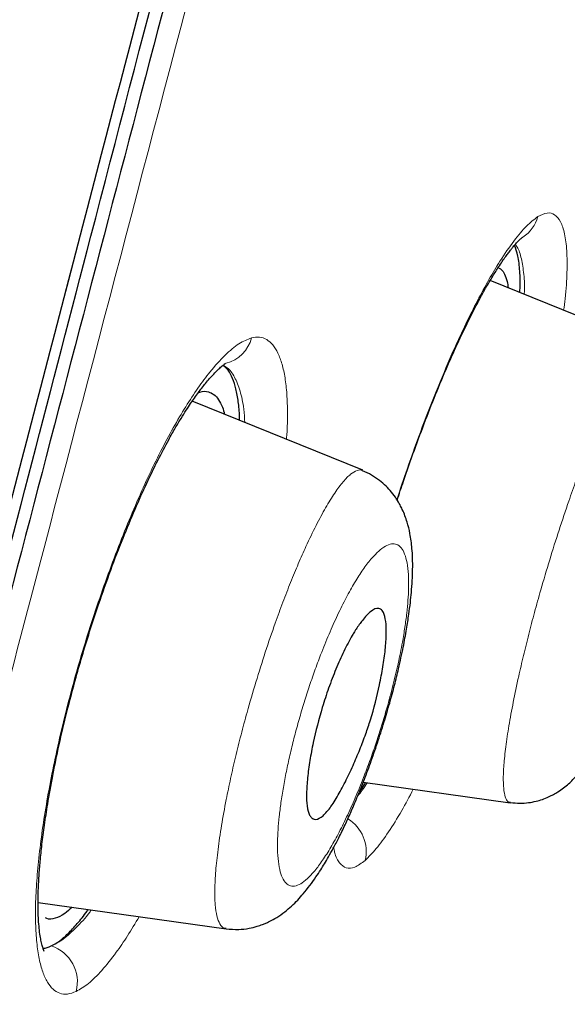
# Model space of a CAD drawing. Header units: millimetres. Extents: x 8 to 830, y 12 to 2106.
# Tile 598 of 624: x 794.85 to 799.32, y 1789.09 to 1797.13. Entities that reach past the tile are written whole.
import ezdxf

# ---------------------------------------------------------------- set-up
doc = ezdxf.new("R2010")
doc.units = ezdxf.units.MM

msp = doc.modelspace()

# ---------------------------------------------------------------- linework, layer by layer
at = {"color": 7, "linetype": 'Continuous', "lineweight": 30}
for p, q in [((798.7621, 1795.1075), (798.7618, 1795.1076)), ((798.7621, 1795.1075), (798.7618, 1795.1076)), ((799.9892, 1794.4779), (798.6941, 1795.0011)), ((797.6532, 1793.4517), (796.2592, 1794.0149)), ((796.4117, 1794.0851), (796.4114, 1794.0853)), ((796.4117, 1794.0851), (796.4114, 1794.0853)), ((797.6572, 1790.9035), (798.8579, 1790.7347)), ((795.0002, 1789.92), (796.5364, 1789.7041)), ((795.0868, 1789.7869), (795.0874, 1789.7869)), ((795.0868, 1789.7869), (795.0874, 1789.7869))]:
    msp.add_line(p, q, dxfattribs=at)
at = {"color": 8, "linetype": 'Continuous', "lineweight": 0}
for centre, radius, start, end in [((798.8097, 1795.5959), 0.2829, 302.51392, 345.25465), ((796.4661, 1794.6048), 0.2872, 284.15743, 345.56936), ((797.3724, 1790.339), 0.3086, 346.01739, 58.99981), ((795.0124, 1789.2722), 0.3088, 345.21713, 71.99071)]:
    msp.add_arc(centre, radius, start, end, dxfattribs=at)
at = {"color": 7, "linetype": 'Continuous', "lineweight": 30}
for points, knots in [([(815.2417, 1879.5397), (815.2409, 1879.5373), (815.2387, 1879.5308), (815.2013, 1879.4128), (815.1085, 1879.0931), (814.9525, 1878.525), (814.7273, 1877.6975), (814.4294, 1876.6159), (814.0555, 1875.2452), (813.6418, 1873.7246), (813.2077, 1872.1222), (812.7774, 1870.5248), (812.2816, 1868.6694), (811.7162, 1866.5249), (811.0923, 1864.109), (810.3848, 1861.3452), (809.6032, 1858.2686), (808.758, 1854.9241), (807.9052, 1851.5401), (807.0493, 1848.1425), (805.9117, 1843.6193), (804.4836, 1837.9633), (802.7686, 1831.1854), (801.0519, 1824.4365), (799.3364, 1817.7065), (797.6446, 1811.1258), (795.9816, 1804.6729), (794.3485, 1798.3482), (792.9402, 1792.8889), (791.7576, 1788.3045), (790.8009, 1784.5914), (789.8488, 1780.8899), (789.2341, 1778.4891), (788.9253, 1777.283)], [0, 0, 0, 0, 0.01834, 0.049646, 0.081159, 0.112776, 0.144427, 0.176122, 0.207963, 0.24004, 0.261619, 0.283406, 0.305452, 0.327787, 0.350088, 0.372164, 0.398331, 0.424187, 0.449771, 0.475138, 0.500324, 0.550384, 0.600197, 0.649769, 0.69912, 0.748534, 0.794887, 0.841452, 0.888204, 0.915872, 0.943695, 0.971714, 1, 1, 1, 1]), ([(815.2417, 1879.5397), (815.2409, 1879.5373), (815.2387, 1879.5308), (815.2013, 1879.4128), (815.1085, 1879.0931), (814.9525, 1878.525), (814.7273, 1877.6975), (814.4294, 1876.6159), (814.0555, 1875.2452), (813.6418, 1873.7246), (813.2077, 1872.1222), (812.7774, 1870.5248), (812.2816, 1868.6694), (811.7162, 1866.5249), (811.0923, 1864.109), (810.3848, 1861.3452), (809.6032, 1858.2686), (808.758, 1854.9241), (807.9052, 1851.5401), (807.0493, 1848.1425), (805.9117, 1843.6193), (804.4836, 1837.9633), (802.7686, 1831.1854), (801.0519, 1824.4365), (799.3364, 1817.7065), (797.6446, 1811.1258), (795.9816, 1804.6729), (794.3485, 1798.3482), (792.9402, 1792.8889), (791.7576, 1788.3045), (790.8009, 1784.5914), (789.8488, 1780.8899), (789.2341, 1778.4891), (788.9253, 1777.283)], [0, 0, 0, 0, 0.01834, 0.049646, 0.081159, 0.112776, 0.144427, 0.176122, 0.207963, 0.24004, 0.261619, 0.283406, 0.305452, 0.327787, 0.350088, 0.372164, 0.398331, 0.424187, 0.449771, 0.475138, 0.500324, 0.550384, 0.600197, 0.649769, 0.69912, 0.748534, 0.794887, 0.841452, 0.888204, 0.915872, 0.943695, 0.971714, 1, 1, 1, 1]), ([(799.2294, 1879.026), (798.8233, 1878.2354), (797.9164, 1876.4697), (796.5329, 1873.7157), (795.0762, 1870.7693), (793.6403, 1867.81), (792.2357, 1864.8604), (790.8591, 1861.9136), (789.5138, 1858.9771), (788.1899, 1856.0284), (786.9357, 1853.1766), (785.7482, 1850.4211), (784.625, 1847.7633), (783.5224, 1845.101), (782.4384, 1842.4286), (781.3744, 1839.7493), (780.3303, 1837.0608), (779.3061, 1834.363), (778.4376, 1832.0209), (777.7169, 1830.039), (777.1364, 1828.419), (776.6641, 1827.0806), (776.2976, 1826.0302), (776.0385, 1825.2826), (775.7872, 1824.5517), (775.5407, 1823.8297), (775.1336, 1822.6293), (774.5711, 1820.9462), (773.8628, 1818.7792), (773.0915, 1816.3645), (772.2632, 1813.6988), (771.3854, 1810.7787), (770.5347, 1807.8489), (769.7071, 1804.8922), (768.9026, 1801.9073), (768.1258, 1798.8939), (767.555, 1796.6108), (767.254, 1795.3306), (767.1906, 1795.0606)], [0, 0, 0, 0, 0.029596, 0.066105, 0.10263, 0.139051, 0.175642, 0.211424, 0.247363, 0.283204, 0.31906, 0.35111, 0.383125, 0.415145, 0.447071, 0.479161, 0.511145, 0.543118, 0.575255, 0.594329, 0.613348, 0.632561, 0.641594, 0.650396, 0.658909, 0.667333, 0.675801, 0.701122, 0.72643, 0.751719, 0.785537, 0.819387, 0.853262, 0.88713, 0.921634, 0.956205, 0.990763, 1, 1, 1, 1]), ([(816.606, 1877.6246), (816.6053, 1877.6216), (816.6037, 1877.6153), (816.5654, 1877.4833), (816.476, 1877.1593), (816.3364, 1876.6304), (816.1546, 1875.9404), (815.9425, 1875.1439), (815.6847, 1874.1765), (815.3781, 1873.02), (815.0342, 1871.7254), (814.6569, 1870.3025), (814.2523, 1868.7707), (813.8291, 1867.1614), (813.4009, 1865.5147), (812.9834, 1863.8877), (812.5382, 1862.1413), (812.0186, 1860.0972), (811.4221, 1857.7456), (810.75, 1855.0942), (810.0636, 1852.3857), (809.3673, 1849.6416), (808.6639, 1846.8752), (807.7212, 1843.1697), (806.5319, 1838.5173), (805.0971, 1832.9208), (803.6566, 1827.3237), (802.2119, 1821.7314), (800.7649, 1816.1424), (799.3873, 1810.8518), (798.0849, 1805.8564), (796.8575, 1801.1587), (795.6305, 1796.4662), (794.5587, 1792.367), (793.642, 1788.8629), (792.8804, 1785.9489), (792.1257, 1783.0587), (791.3799, 1780.1956), (790.8985, 1778.3357), (790.6576, 1777.4049)], [0, 0, 0, 0, 0.028654, 0.059928, 0.09124, 0.122572, 0.14765, 0.172731, 0.197817, 0.222921, 0.248052, 0.269017, 0.290007, 0.311024, 0.326805, 0.342591, 0.358372, 0.374141, 0.395139, 0.416112, 0.437059, 0.457984, 0.478883, 0.499762, 0.54148, 0.583159, 0.624801, 0.666394, 0.707958, 0.749542, 0.784512, 0.819509, 0.85453, 0.889572, 0.911612, 0.933672, 0.955754, 0.977859, 1, 1, 1, 1]), ([(816.6058, 1877.6236), (816.605, 1877.6206), (816.6034, 1877.6142), (816.5653, 1877.4832), (816.476, 1877.1593), (816.3364, 1876.6304), (816.1546, 1875.9404), (815.9425, 1875.1439), (815.6847, 1874.1765), (815.3781, 1873.02), (815.0342, 1871.7254), (814.6569, 1870.3025), (814.2523, 1868.7707), (813.8291, 1867.1614), (813.4009, 1865.5147), (812.9834, 1863.8877), (812.5382, 1862.1413), (812.0186, 1860.0972), (811.4221, 1857.7456), (810.75, 1855.0942), (810.0636, 1852.3857), (809.3673, 1849.6416), (808.6639, 1846.8752), (807.7212, 1843.1697), (806.5319, 1838.5173), (805.0971, 1832.9208), (803.6566, 1827.3237), (802.2119, 1821.7314), (800.7649, 1816.1424), (799.3873, 1810.8518), (798.0849, 1805.8564), (796.8575, 1801.1587), (795.6305, 1796.4662), (794.5587, 1792.367), (793.642, 1788.8629), (792.8804, 1785.9489), (792.1257, 1783.0587), (791.3799, 1780.1956), (790.8985, 1778.3357), (790.6576, 1777.4049)], [0, 0, 0, 0, 0.027628, 0.058936, 0.090281, 0.121646, 0.14675, 0.171858, 0.19697, 0.2221, 0.247258, 0.268245, 0.289258, 0.310297, 0.326094, 0.341896, 0.357694, 0.37348, 0.3945, 0.415495, 0.436465, 0.457411, 0.478333, 0.499234, 0.540995, 0.582719, 0.624404, 0.666041, 0.70765, 0.749277, 0.784284, 0.819319, 0.854376, 0.889455, 0.911519, 0.933602, 0.955707, 0.977835, 1, 1, 1, 1]), ([(790.8326, 1777.52), (791.1125, 1778.6273), (791.6831, 1780.8847), (792.5905, 1784.4145), (793.5243, 1788.0286), (794.4734, 1791.6827), (795.532, 1795.7489), (796.7013, 1800.2336), (797.9791, 1805.1329), (799.4152, 1810.6497), (801.0061, 1816.7719), (802.7371, 1823.4942), (804.4612, 1830.2154), (806.1796, 1836.934), (807.6041, 1842.5243), (808.7382, 1846.9804), (809.5859, 1850.3067), (810.4225, 1853.5854), (811.2413, 1856.7875), (811.9877, 1859.6971), (812.6526, 1862.2782), (813.2329, 1864.5158), (813.7599, 1866.524), (814.2266, 1868.2807), (814.6364, 1869.8152), (815.0539, 1871.3724), (815.4541, 1872.8663), (815.8152, 1874.2092), (816.1013, 1875.2723), (816.3401, 1876.1676), (816.5092, 1876.8028), (816.5923, 1877.0832), (816.596, 1877.0962), (816.5979, 1877.1025)], [0, 0, 0, 0, 0.026664, 0.054357, 0.082001, 0.109685, 0.137453, 0.17399, 0.210713, 0.24757, 0.297859, 0.348126, 0.398373, 0.448601, 0.498899, 0.524186, 0.549552, 0.574879, 0.600129, 0.625492, 0.64667, 0.667756, 0.688924, 0.710123, 0.731243, 0.752352, 0.784057, 0.815599, 0.846785, 0.877833, 0.919215, 0.960784, 1, 1, 1, 1]), ([(816.5918, 1876.7213), (816.5898, 1876.7152), (816.5857, 1876.7027), (816.4996, 1876.4204), (816.3251, 1875.774), (816.0773, 1874.8559), (815.7819, 1873.7708), (815.4122, 1872.4103), (815.0038, 1870.9003), (814.5782, 1869.3248), (814.161, 1867.7711), (813.6872, 1865.9928), (813.154, 1863.9605), (812.5688, 1861.6934), (811.9006, 1859.0858), (811.1555, 1856.1624), (810.3435, 1852.9648), (809.522, 1849.7227), (808.6968, 1846.4605), (807.5916, 1842.0893), (806.1975, 1836.5887), (804.5093, 1829.9591), (802.8091, 1823.3125), (801.0975, 1816.6609), (799.5838, 1810.8439), (798.2836, 1805.8613), (797.1983, 1801.7126), (796.1133, 1797.5672), (795.0315, 1793.4304), (793.9568, 1789.3134), (792.8993, 1785.2412), (791.8597, 1781.214), (791.2066, 1778.6308), (790.8792, 1777.336)], [0, 0, 0, 0, 0.039392, 0.081265, 0.123167, 0.154792, 0.186451, 0.217971, 0.249506, 0.270698, 0.291841, 0.312877, 0.334073, 0.355258, 0.376322, 0.401743, 0.427011, 0.451975, 0.476801, 0.50158, 0.551155, 0.600863, 0.650713, 0.700608, 0.750487, 0.781648, 0.812807, 0.843984, 0.875217, 0.906469, 0.937628, 0.968734, 1, 1, 1, 1]), ([(797.9339, 1793.2064), (797.9511, 1793.2589), (797.9965, 1793.3977), (798.0744, 1793.618), (798.1662, 1793.865), (798.2601, 1794.1025), (798.355, 1794.3279), (798.4437, 1794.5241), (798.525, 1794.6919), (798.5971, 1794.8311), (798.6628, 1794.9497), (798.7196, 1795.0451), (798.7647, 1795.1161), (798.7998, 1795.1681), (798.8259, 1795.2049), (798.8465, 1795.2326), (798.8628, 1795.2536), (798.8795, 1795.2744), (798.8995, 1795.2982), (798.9214, 1795.3223), (798.9436, 1795.3443), (798.9552, 1795.3527), (798.9614, 1795.3571)], [0, 0, 0, 0, 0.0470509, 0.1244097, 0.2021534, 0.2802076, 0.3585151, 0.4370806, 0.5002222, 0.56357, 0.622451, 0.6741981, 0.718786, 0.7504655, 0.7771643, 0.799059, 0.814158, 0.8367374, 0.8667262, 0.9040191, 0.9484882, 1, 1, 1, 1]), ([(797.9339, 1793.2064), (797.9511, 1793.2589), (797.9965, 1793.3977), (798.0744, 1793.618), (798.1662, 1793.865), (798.2601, 1794.1025), (798.355, 1794.3279), (798.4437, 1794.5241), (798.525, 1794.6919), (798.5971, 1794.8311), (798.6628, 1794.9497), (798.7196, 1795.0451), (798.7647, 1795.1161), (798.7998, 1795.1681), (798.8259, 1795.2049), (798.8465, 1795.2326), (798.8628, 1795.2536), (798.8795, 1795.2744), (798.8995, 1795.2982), (798.9214, 1795.3223), (798.9436, 1795.3443), (798.9552, 1795.3527), (798.9614, 1795.3571)], [0, 0, 0, 0, 0.0470509, 0.1244097, 0.2021534, 0.2802076, 0.3585151, 0.4370806, 0.5002222, 0.56357, 0.622451, 0.6741981, 0.718786, 0.7504655, 0.7771643, 0.799059, 0.814158, 0.8367374, 0.8667262, 0.9040191, 0.9484882, 1, 1, 1, 1]), ([(798.9362, 1794.9033), (798.9366, 1794.9086), (798.9415, 1794.9779), (798.9373, 1795.081), (798.9239, 1795.2099), (798.9025, 1795.2626), (798.8918, 1795.2888)], [0, 0, 0, 0, 0.026873, 0.35407, 0.678797, 1, 1, 1, 1]), ([(798.9362, 1794.9033), (798.9366, 1794.9086), (798.9415, 1794.9779), (798.9373, 1795.081), (798.9239, 1795.2099), (798.9025, 1795.2626), (798.8918, 1795.2888)], [0, 0, 0, 0, 0.026873, 0.35407, 0.678797, 1, 1, 1, 1]), ([(798.761, 1795.105), (798.769, 1795.1016), (798.7889, 1795.093), (798.8128, 1795.0552), (798.8319, 1795.0048), (798.8386, 1794.9595), (798.8412, 1794.9417)], [0, 0, 0, 0, 0.2012046, 0.5014423, 0.8035207, 1, 1, 1, 1]), ([(798.761, 1795.105), (798.769, 1795.1016), (798.7889, 1795.093), (798.8128, 1795.0552), (798.8319, 1795.0048), (798.8386, 1794.9595), (798.8412, 1794.9417)], [0, 0, 0, 0, 0.2012046, 0.5014423, 0.8035207, 1, 1, 1, 1]), ([(798.8585, 1790.7374), (798.8843, 1790.7348), (798.9336, 1790.7299), (799.0047, 1790.735), (799.0665, 1790.7465), (799.1219, 1790.763), (799.1699, 1790.7823), (799.2116, 1790.8033), (799.2694, 1790.8376), (799.3343, 1790.8876), (799.3982, 1790.9517), (799.4474, 1791.0101), (799.4868, 1791.0625), (799.5278, 1791.1222), (799.5741, 1791.196), (799.6192, 1791.2749), (799.6622, 1791.3556), (799.701, 1791.4326), (799.7409, 1791.5163), (799.7823, 1791.6076), (799.8207, 1791.6966), (799.8533, 1791.7758), (799.8781, 1791.838), (799.9013, 1791.8972), (799.9289, 1791.9698), (799.9642, 1792.0656), (800.0053, 1792.1822), (800.0485, 1792.3105), (800.0964, 1792.4603), (800.145, 1792.6225), (800.1917, 1792.7913), (800.2289, 1792.9379), (800.257, 1793.0582), (800.279, 1793.1598), (800.2986, 1793.2578), (800.3178, 1793.3646), (800.3329, 1793.4621), (800.3442, 1793.5495), (800.3523, 1793.6264), (800.3583, 1793.7071), (800.3612, 1793.7905), (800.3599, 1793.8722), (800.354, 1793.9456), (800.3431, 1794.0168), (800.327, 1794.0835), (800.3084, 1794.1383), (800.2901, 1794.1812), (800.2685, 1794.2237), (800.2416, 1794.2678), (800.206, 1794.3152), (800.1625, 1794.3616), (800.1129, 1794.404), (800.054, 1794.4438), (800.0099, 1794.4637), (799.9871, 1794.474)], [0, 0, 0, 0, 0.016712, 0.031831, 0.045156, 0.056555, 0.068661, 0.078743, 0.089082, 0.1171, 0.142869, 0.161312, 0.17935, 0.199512, 0.223447, 0.252036, 0.270833, 0.291165, 0.312965, 0.333352, 0.355775, 0.372855, 0.384652, 0.395267, 0.410228, 0.429571, 0.453304, 0.479319, 0.504243, 0.539504, 0.57227, 0.602027, 0.626533, 0.645862, 0.665991, 0.689468, 0.716374, 0.733548, 0.752331, 0.772789, 0.794989, 0.819, 0.842758, 0.862546, 0.881303, 0.896525, 0.908436, 0.916329, 0.927287, 0.941303, 0.953764, 0.967799, 0.98327, 1, 1, 1, 1]), ([(795.0503, 1789.521), (795.0485, 1789.5251), (795.0449, 1789.5335), (795.0358, 1789.5605), (795.0261, 1789.5986), (795.0168, 1789.649), (795.0091, 1789.7084), (795.0037, 1789.7755), (795.0008, 1789.8417), (794.9999, 1789.9), (795.0003, 1789.9501), (795.0013, 1789.9973), (795.0035, 1790.0586), (795.0082, 1790.1442), (795.0175, 1790.2604), (795.0319, 1790.3979), (795.0522, 1790.554), (795.0807, 1790.7401), (795.1197, 1790.9579), (795.1718, 1791.2097), (795.2351, 1791.4794), (795.3014, 1791.7314), (795.3674, 1791.9595), (795.4289, 1792.1583), (795.5041, 1792.3862), (795.5923, 1792.6348), (795.6925, 1792.8951), (795.7912, 1793.1327), (795.8872, 1793.3463), (795.9791, 1793.5357), (796.0567, 1793.6828), (796.1194, 1793.7936), (796.1672, 1793.8736), (796.2092, 1793.9403), (796.2453, 1793.9951), (796.2788, 1794.0437), (796.3091, 1794.0856), (796.3394, 1794.1256), (796.3699, 1794.164), (796.4039, 1794.2041), (796.4382, 1794.2414), (796.4714, 1794.2746), (796.5009, 1794.3012), (796.5243, 1794.3201), (796.5317, 1794.3241), (796.5356, 1794.3262)], [0, 0, 0, 0, 0.016005, 0.032584, 0.053075, 0.071252, 0.091866, 0.112688, 0.130231, 0.144404, 0.155176, 0.164197, 0.174303, 0.192835, 0.214279, 0.238637, 0.264814, 0.291953, 0.327209, 0.363934, 0.402124, 0.44179, 0.469045, 0.496965, 0.524785, 0.565168, 0.603917, 0.640985, 0.676337, 0.709957, 0.741886, 0.761814, 0.779795, 0.795814, 0.809864, 0.822011, 0.835478, 0.847604, 0.861452, 0.877047, 0.895419, 0.916987, 0.941669, 0.969371, 1, 1, 1, 1]), ([(795.0503, 1789.521), (795.0485, 1789.5251), (795.0449, 1789.5335), (795.0358, 1789.5605), (795.0261, 1789.5986), (795.0168, 1789.649), (795.0091, 1789.7084), (795.0037, 1789.7755), (795.0008, 1789.8417), (794.9999, 1789.9), (795.0003, 1789.9501), (795.0013, 1789.9973), (795.0035, 1790.0586), (795.0082, 1790.1442), (795.0175, 1790.2604), (795.0319, 1790.3979), (795.0522, 1790.554), (795.0807, 1790.7401), (795.1197, 1790.9579), (795.1718, 1791.2097), (795.2351, 1791.4794), (795.3014, 1791.7314), (795.3674, 1791.9595), (795.4289, 1792.1583), (795.5041, 1792.3862), (795.5923, 1792.6348), (795.6925, 1792.8951), (795.7912, 1793.1327), (795.8872, 1793.3463), (795.9791, 1793.5357), (796.0567, 1793.6828), (796.1194, 1793.7936), (796.1672, 1793.8736), (796.2092, 1793.9403), (796.2453, 1793.9951), (796.2788, 1794.0437), (796.3091, 1794.0856), (796.3394, 1794.1256), (796.3699, 1794.164), (796.4039, 1794.2041), (796.4382, 1794.2414), (796.4714, 1794.2746), (796.5009, 1794.3012), (796.5243, 1794.3201), (796.5317, 1794.3241), (796.5356, 1794.3262)], [0, 0, 0, 0, 0.016005, 0.032584, 0.053075, 0.071252, 0.091866, 0.112688, 0.130231, 0.144404, 0.155176, 0.164197, 0.174303, 0.192835, 0.214279, 0.238637, 0.264814, 0.291953, 0.327209, 0.363934, 0.402124, 0.44179, 0.469045, 0.496965, 0.524785, 0.565168, 0.603917, 0.640985, 0.676337, 0.709957, 0.741886, 0.761814, 0.779795, 0.795814, 0.809864, 0.822011, 0.835478, 0.847604, 0.861452, 0.877047, 0.895419, 0.916987, 0.941669, 0.969371, 1, 1, 1, 1]), ([(796.6468, 1793.8584), (796.6463, 1793.8791), (796.6448, 1793.9466), (796.6331, 1794.0415), (796.6121, 1794.143), (796.5819, 1794.223), (796.5485, 1794.2803), (796.5218, 1794.3003), (796.5107, 1794.3087)], [0, 0, 0, 0, 0.0854211, 0.2771377, 0.4699546, 0.6656138, 0.8608822, 1, 1, 1, 1]), ([(796.6468, 1793.8584), (796.6463, 1793.8791), (796.6448, 1793.9466), (796.6331, 1794.0415), (796.6121, 1794.143), (796.5819, 1794.223), (796.5485, 1794.2803), (796.5218, 1794.3003), (796.5107, 1794.3087)], [0, 0, 0, 0, 0.0854211, 0.2771377, 0.4699546, 0.6656138, 0.8608822, 1, 1, 1, 1]), ([(796.3075, 1794.0831), (796.312, 1794.0854), (796.3436, 1794.1011), (796.3869, 1794.0959), (796.4381, 1794.0739), (796.4764, 1794.0309), (796.5055, 1793.9765), (796.5185, 1793.9281), (796.5239, 1793.908)], [0, 0, 0, 0, 0.041907, 0.295417, 0.485067, 0.674021, 0.864045, 1, 1, 1, 1]), ([(796.3075, 1794.0831), (796.312, 1794.0854), (796.3436, 1794.1011), (796.3869, 1794.0959), (796.4381, 1794.0739), (796.4764, 1794.0309), (796.5055, 1793.9765), (796.5185, 1793.9281), (796.5239, 1793.908)], [0, 0, 0, 0, 0.041907, 0.295417, 0.485067, 0.674021, 0.864045, 1, 1, 1, 1]), ([(796.5369, 1789.7063), (796.5709, 1789.7032), (796.6329, 1789.6975), (796.7192, 1789.7077), (796.7844, 1789.7233), (796.8303, 1789.739), (796.8623, 1789.7521), (796.902, 1789.7705), (796.9544, 1789.7999), (797.015, 1789.8424), (797.0724, 1789.8914), (797.1229, 1789.9416), (797.1711, 1789.9959), (797.2201, 1790.0576), (797.2673, 1790.1236), (797.3073, 1790.1844), (797.3412, 1790.239), (797.375, 1790.2964), (797.414, 1790.3665), (797.4592, 1790.4528), (797.507, 1790.5506), (797.5567, 1790.6592), (797.6073, 1790.7775), (797.6611, 1790.9116), (797.7172, 1791.0617), (797.7733, 1791.2235), (797.826, 1791.3881), (797.8726, 1791.5463), (797.9122, 1791.6931), (797.9499, 1791.8468), (797.9832, 1792.0007), (798.0105, 1792.1485), (798.0292, 1792.269), (798.0418, 1792.3676), (798.0513, 1792.4598), (798.0579, 1792.5504), (798.0613, 1792.6446), (798.0607, 1792.7311), (798.0563, 1792.8076), (798.0493, 1792.8731), (798.0374, 1792.9462), (798.0168, 1793.0312), (797.9873, 1793.1102), (797.9566, 1793.1715), (797.9276, 1793.2206), (797.8895, 1793.2726), (797.8426, 1793.3239), (797.7888, 1793.3708), (797.7246, 1793.4149), (797.6763, 1793.4368), (797.6512, 1793.4481)], [0, 0, 0, 0, 0.02286, 0.041698, 0.056171, 0.066118, 0.072902, 0.080353, 0.097926, 0.118341, 0.136675, 0.154847, 0.173757, 0.196745, 0.219069, 0.236962, 0.251124, 0.267062, 0.286113, 0.308256, 0.333469, 0.356821, 0.38233, 0.410037, 0.439947, 0.472051, 0.504029, 0.533987, 0.561948, 0.58795, 0.623131, 0.653672, 0.679644, 0.701083, 0.719831, 0.7426, 0.764246, 0.788276, 0.809211, 0.825899, 0.842298, 0.867205, 0.89494, 0.904913, 0.917536, 0.933498, 0.947632, 0.963529, 0.981048, 1, 1, 1, 1]), ([(797.3223, 1791.5149), (797.3306, 1791.541), (797.3471, 1791.5937), (797.3838, 1791.6995), (797.434, 1791.8308), (797.4995, 1791.9774), (797.5465, 1792.0682), (797.5755, 1792.117), (797.586, 1792.1338), (797.6118, 1792.1736), (797.6577, 1792.2381), (797.7242, 1792.3103), (797.7712, 1792.3298), (797.799, 1792.3173), (797.8112, 1792.306), (797.8279, 1792.2796), (797.8429, 1792.2234), (797.8475, 1792.1194), (797.8388, 1791.9923), (797.8195, 1791.8501), (797.7835, 1791.6594), (797.7355, 1791.4685), (797.676, 1791.2918), (797.6279, 1791.1658), (797.5713, 1791.0329), (797.5087, 1790.8999), (797.4416, 1790.7764), (797.3743, 1790.6748), (797.3101, 1790.608), (797.2635, 1790.5943), (797.2342, 1790.6106), (797.2127, 1790.6407), (797.1965, 1790.7017), (797.1916, 1790.8064), (797.2, 1790.9342), (797.2193, 1791.0765), (797.254, 1791.2678), (797.2955, 1791.4178), (797.3223, 1791.5149)], [0, 0, 0, 0, 0.014413, 0.029048, 0.059487, 0.09122, 0.124512, 0.128305, 0.133293, 0.139479, 0.165341, 0.201738, 0.248943, 0.261467, 0.273895, 0.286116, 0.321469, 0.355093, 0.387157, 0.417427, 0.446278, 0.49896, 0.52011, 0.544285, 0.571195, 0.601131, 0.633752, 0.66946, 0.708073, 0.749475, 0.768428, 0.78682, 0.822431, 0.856171, 0.888239, 0.918641, 0.947337, 1, 1, 1, 1]), ([(797.6252, 1790.8237), (797.6296, 1790.8294), (797.6453, 1790.8497), (797.6628, 1790.8795), (797.6755, 1790.9009)], [0, 0, 0, 0, 0.281571, 1, 1, 1, 1]), ([(797.6252, 1790.8237), (797.6296, 1790.8294), (797.6453, 1790.8497), (797.6628, 1790.8795), (797.6755, 1790.9009)], [0, 0, 0, 0, 0.281571, 1, 1, 1, 1]), ([(795.2775, 1789.881), (795.2576, 1789.863), (795.208, 1789.818), (795.1392, 1789.7895), (795.0871, 1789.7791), (795.0652, 1789.793), (795.0623, 1789.7948)], [0, 0, 0, 0, 0.2390833, 0.5946811, 0.9472049, 1, 1, 1, 1]), ([(795.2775, 1789.881), (795.2576, 1789.863), (795.208, 1789.818), (795.1392, 1789.7895), (795.0871, 1789.7791), (795.0652, 1789.793), (795.0623, 1789.7948)], [0, 0, 0, 0, 0.2390833, 0.5946811, 0.9472049, 1, 1, 1, 1]), ([(795.1078, 1789.5658), (795.1297, 1789.5777), (795.1731, 1789.6014), (795.2446, 1789.6632), (795.3206, 1789.7464), (795.3758, 1789.8138), (795.4063, 1789.8585), (795.409, 1789.8626)], [0, 0, 0, 0, 0.244137, 0.486669, 0.729766, 0.975602, 1, 1, 1, 1]), ([(795.1078, 1789.5658), (795.1297, 1789.5777), (795.1731, 1789.6014), (795.2446, 1789.6632), (795.3206, 1789.7464), (795.3758, 1789.8138), (795.4063, 1789.8585), (795.409, 1789.8626)], [0, 0, 0, 0, 0.244137, 0.486669, 0.729766, 0.975602, 1, 1, 1, 1]), ([(795.0403, 1789.548), (795.0418, 1789.5478), (795.062, 1789.5453), (795.0858, 1789.556), (795.1078, 1789.5658)], [0, 0, 0, 0, 0.073019, 1, 1, 1, 1]), ([(795.0403, 1789.548), (795.0418, 1789.5478), (795.062, 1789.5453), (795.0858, 1789.556), (795.1078, 1789.5658)], [0, 0, 0, 0, 0.073019, 1, 1, 1, 1])]:
    msp.add_open_spline(points, degree=3, knots=knots, dxfattribs=at)
at = {"color": 8, "linetype": 'Continuous', "lineweight": 0}
for points, knots in [([(816.5804, 1876.0527), (816.5793, 1876.0488), (816.5769, 1876.0406), (816.5351, 1875.9187), (816.4426, 1875.6015), (816.3003, 1875.0867), (816.116, 1874.4135), (815.9002, 1873.6292), (815.6378, 1872.6808), (815.3255, 1871.5468), (814.9762, 1870.2722), (814.5934, 1868.8719), (814.1842, 1867.3625), (813.7217, 1865.6383), (813.2024, 1863.6647), (812.6314, 1861.4469), (812.02, 1859.0447), (811.3802, 1856.5144), (810.7213, 1853.897), (810.0497, 1851.2226), (809.3709, 1848.5171), (808.6878, 1845.7927), (807.7694, 1842.1248), (806.6077, 1837.501), (805.1981, 1831.9249), (803.7784, 1826.3432), (802.3519, 1820.7646), (800.9217, 1815.2248), (799.4863, 1809.7206), (798.0527, 1804.2494), (796.6154, 1798.7812), (795.3704, 1794.0446), (794.3224, 1790.0483), (793.4711, 1786.7899), (792.6344, 1783.5682), (791.8116, 1780.3767), (791.2934, 1778.3202), (791.0333, 1777.288)], [0, 0, 0, 0, 0.027695, 0.058894, 0.090028, 0.121166, 0.146177, 0.171284, 0.196414, 0.221444, 0.246463, 0.267448, 0.288438, 0.309296, 0.330126, 0.351186, 0.372225, 0.393197, 0.414217, 0.435226, 0.456147, 0.477015, 0.497875, 0.539987, 0.582177, 0.624368, 0.666516, 0.708656, 0.750043, 0.791463, 0.832917, 0.874415, 0.899547, 0.924608, 0.949641, 0.974722, 1, 1, 1, 1]), ([(816.5804, 1876.0527), (816.5793, 1876.0488), (816.5769, 1876.0406), (816.5351, 1875.9187), (816.4426, 1875.6015), (816.3003, 1875.0867), (816.116, 1874.4135), (815.9002, 1873.6292), (815.6378, 1872.6808), (815.3255, 1871.5468), (814.9762, 1870.2722), (814.5934, 1868.8719), (814.1842, 1867.3625), (813.7217, 1865.6383), (813.2024, 1863.6647), (812.6314, 1861.4469), (812.02, 1859.0447), (811.3802, 1856.5144), (810.7213, 1853.897), (810.0497, 1851.2226), (809.3709, 1848.5171), (808.6878, 1845.7927), (807.7694, 1842.1248), (806.6077, 1837.501), (805.1981, 1831.9249), (803.7784, 1826.3432), (802.3519, 1820.7646), (800.9217, 1815.2248), (799.4863, 1809.7206), (798.0527, 1804.2494), (796.6154, 1798.7812), (795.3704, 1794.0446), (794.3224, 1790.0483), (793.4711, 1786.7899), (792.6344, 1783.5682), (791.8116, 1780.3767), (791.2934, 1778.3202), (791.0333, 1777.288)], [0, 0, 0, 0, 0.027695, 0.058894, 0.090028, 0.121166, 0.146177, 0.171284, 0.196414, 0.221444, 0.246463, 0.267448, 0.288438, 0.309296, 0.330126, 0.351186, 0.372225, 0.393197, 0.414217, 0.435226, 0.456147, 0.477015, 0.497875, 0.539987, 0.582177, 0.624368, 0.666516, 0.708656, 0.750043, 0.791463, 0.832917, 0.874415, 0.899547, 0.924608, 0.949641, 0.974722, 1, 1, 1, 1]), ([(776.723, 1780.0839), (777.0666, 1781.2876), (777.7537, 1783.6953), (778.8031, 1787.4364), (779.8596, 1791.2214), (780.9213, 1795.0419), (781.987, 1798.8809), (783.2332, 1803.3744), (784.6611, 1808.5217), (786.2715, 1814.3158), (787.8857, 1820.1092), (789.5147, 1825.8982), (791.155, 1831.684), (792.7999, 1837.4661), (794.4484, 1843.2373), (795.8213, 1848.0276), (796.9126, 1851.8342), (797.724, 1854.669), (798.5233, 1857.4725), (799.3043, 1860.227), (800.0613, 1862.9104), (800.7761, 1865.482), (801.4472, 1867.9214), (801.8314, 1869.3648), (802.0234, 1870.0865)], [0, 0, 0, 0, 0.041658, 0.083322, 0.12499, 0.166658, 0.208327, 0.249998, 0.312501, 0.37501, 0.437516, 0.500023, 0.56253, 0.625037, 0.687542, 0.750042, 0.781293, 0.812545, 0.843795, 0.875043, 0.906288, 0.937529, 0.968766, 1, 1, 1, 1]), ([(776.723, 1780.0839), (777.0666, 1781.2876), (777.7537, 1783.6953), (778.8031, 1787.4364), (779.8596, 1791.2214), (780.9213, 1795.0419), (781.987, 1798.8809), (783.2332, 1803.3744), (784.6611, 1808.5217), (786.2715, 1814.3158), (787.8857, 1820.1092), (789.5147, 1825.8982), (791.155, 1831.684), (792.7999, 1837.4661), (794.4484, 1843.2373), (795.8213, 1848.0276), (796.9126, 1851.8342), (797.724, 1854.669), (798.5233, 1857.4725), (799.3043, 1860.227), (800.0613, 1862.9104), (800.7761, 1865.482), (801.4472, 1867.9214), (801.8314, 1869.3648), (802.0234, 1870.0865)], [0, 0, 0, 0, 0.041658, 0.083322, 0.12499, 0.166658, 0.208327, 0.249998, 0.312501, 0.37501, 0.437516, 0.500023, 0.56253, 0.625037, 0.687542, 0.750042, 0.781293, 0.812545, 0.843795, 0.875043, 0.906288, 0.937529, 0.968766, 1, 1, 1, 1]), ([(772.8713, 1782.121), (772.9561, 1782.4277), (773.1259, 1783.0411), (773.3811, 1783.9737), (773.6374, 1784.9127), (773.8942, 1785.8587), (774.1516, 1786.8105), (774.4095, 1787.7675), (774.7003, 1788.849), (775.0241, 1790.0564), (775.3811, 1791.3905), (775.739, 1792.7295), (776.1203, 1794.1579), (776.5252, 1795.6757), (776.9538, 1797.2828), (777.3831, 1798.8929), (777.8131, 1800.5054), (778.2439, 1802.1198), (778.7145, 1803.8827), (779.225, 1805.7941), (779.7757, 1807.8537), (780.3272, 1809.9139), (780.8796, 1811.9744), (781.433, 1814.0349), (782.0927, 1816.4875), (782.8603, 1819.3317), (783.7353, 1822.5675), (784.5488, 1825.5462), (785.2947, 1828.2694), (785.9738, 1830.7365), (786.6548, 1833.2024), (787.3381, 1835.6665), (787.9748, 1837.9523), (788.5635, 1840.0598), (789.1041, 1841.9892), (789.6458, 1843.9154), (790.1883, 1845.8377), (790.6582, 1847.4974), (791.0551, 1848.8957), (791.3789, 1850.0342), (791.7024, 1851.17), (792.0255, 1852.3023), (792.3473, 1853.4304), (792.6685, 1854.5539), (792.9885, 1855.6713), (793.2936, 1856.7371), (793.5837, 1857.7515), (793.8595, 1858.7145), (794.1324, 1859.6684), (794.3828, 1860.5446), (794.6112, 1861.3445), (794.8181, 1862.0694), (795.0216, 1862.7845), (795.22, 1863.4846), (795.4131, 1864.169), (795.601, 1864.8376), (795.7848, 1865.4925), (795.9631, 1866.1314), (796.1345, 1866.7511), (796.2987, 1867.3515), (796.4015, 1867.7336), (796.453, 1867.9246)], [0, 0, 0, 0, 0.0112, 0.0224, 0.0336, 0.0448, 0.055999, 0.0672, 0.0784, 0.0938, 0.1092, 0.124599, 0.139999, 0.158333, 0.176667, 0.195001, 0.213333, 0.231666, 0.249999, 0.273333, 0.296668, 0.32, 0.343334, 0.366669, 0.390002, 0.426667, 0.463335, 0.500003, 0.528003, 0.556004, 0.584004, 0.612004, 0.640004, 0.662004, 0.684003, 0.706003, 0.728003, 0.750004, 0.76313, 0.776255, 0.789379, 0.802506, 0.815631, 0.828754, 0.841879, 0.855004, 0.866555, 0.878104, 0.889653, 0.901203, 0.910279, 0.919354, 0.928427, 0.937504, 0.946432, 0.95536, 0.964289, 0.973217, 0.982144, 0.991073, 1, 1, 1, 1]), ([(799.0833, 1795.5239), (799.1094, 1795.5367), (799.1616, 1795.5624), (799.223, 1795.5447), (799.2713, 1795.4878), (799.3045, 1795.3889), (799.3226, 1795.251), (799.3238, 1795.0728), (799.3141, 1794.9067), (799.2987, 1794.7907), (799.2945, 1794.7585)], [0, 0, 0, 0, 0.135179, 0.270708, 0.406485, 0.542276, 0.677841, 0.813041, 0.948153, 1, 1, 1, 1]), ([(799.0833, 1795.5239), (799.1094, 1795.5367), (799.1616, 1795.5624), (799.223, 1795.5447), (799.2713, 1795.4878), (799.3045, 1795.3889), (799.3226, 1795.251), (799.3238, 1795.0728), (799.3141, 1794.9067), (799.2987, 1794.7907), (799.2945, 1794.7585)], [0, 0, 0, 0, 0.135179, 0.270708, 0.406485, 0.542276, 0.677841, 0.813041, 0.948153, 1, 1, 1, 1]), ([(797.9312, 1793.213), (797.9589, 1793.2962), (798.0262, 1793.4981), (798.1392, 1793.8091), (798.2678, 1794.1378), (798.3873, 1794.418), (798.4953, 1794.6508), (798.591, 1794.8415), (798.6843, 1795.0125), (798.7845, 1795.1792), (798.8885, 1795.3302), (798.9934, 1795.456), (799.0534, 1795.5013), (799.0833, 1795.5239)], [0, 0, 0, 0, 0.072261, 0.175358, 0.278377, 0.381207, 0.458286, 0.535463, 0.612789, 0.690249, 0.793601, 0.896899, 1, 1, 1, 1]), ([(797.9312, 1793.213), (797.9589, 1793.2962), (798.0262, 1793.4981), (798.1392, 1793.8091), (798.2678, 1794.1378), (798.3873, 1794.418), (798.4953, 1794.6508), (798.591, 1794.8415), (798.6843, 1795.0125), (798.7845, 1795.1792), (798.8885, 1795.3302), (798.9934, 1795.456), (799.0534, 1795.5013), (799.0833, 1795.5239)], [0, 0, 0, 0, 0.072261, 0.175358, 0.278377, 0.381207, 0.458286, 0.535463, 0.612789, 0.690249, 0.793601, 0.896899, 1, 1, 1, 1]), ([(798.9724, 1794.8887), (798.9728, 1794.8958), (798.9765, 1794.9676), (798.9686, 1795.0732), (798.9475, 1795.1984), (798.9228, 1795.2713), (798.902, 1795.292), (798.8979, 1795.296)], [0, 0, 0, 0, 0.03295, 0.330066, 0.628212, 0.926948, 1, 1, 1, 1]), ([(798.9724, 1794.8887), (798.9728, 1794.8958), (798.9765, 1794.9676), (798.9686, 1795.0732), (798.9475, 1795.1984), (798.9228, 1795.2713), (798.902, 1795.292), (798.8979, 1795.296)], [0, 0, 0, 0, 0.03295, 0.330066, 0.628212, 0.926948, 1, 1, 1, 1]), ([(795.311, 1789.1934), (795.2869, 1789.1846), (795.2389, 1789.1671), (795.1764, 1789.1753), (795.1213, 1789.208), (795.0746, 1789.2669), (795.0367, 1789.3507), (795.0077, 1789.4589), (794.9882, 1789.5909), (794.9783, 1789.7456), (794.9788, 1789.923), (794.9899, 1790.121), (795.0111, 1790.3368), (795.0421, 1790.568), (795.0825, 1790.8123), (795.1321, 1791.0672), (795.1905, 1791.3302), (795.2573, 1791.5988), (795.3323, 1791.8702), (795.4146, 1792.1412), (795.5031, 1792.4088), (795.5967, 1792.6706), (795.6943, 1792.9239), (795.7949, 1793.1663), (795.8974, 1793.395), (796.001, 1793.6077), (796.1045, 1793.8014), (796.2069, 1793.9748), (796.3073, 1794.127), (796.4156, 1794.2717), (796.5288, 1794.3971), (796.644, 1794.4943), (796.7108, 1794.5203), (796.7442, 1794.5333)], [0, 0, 0, 0, 0.031339, 0.062613, 0.093855, 0.125083, 0.156305, 0.18753, 0.21877, 0.250053, 0.281349, 0.312629, 0.343912, 0.375198, 0.406474, 0.437729, 0.468961, 0.500187, 0.531389, 0.562576, 0.593787, 0.625029, 0.656288, 0.687537, 0.71875, 0.749908, 0.781049, 0.812246, 0.843515, 0.874842, 0.916636, 0.958382, 1, 1, 1, 1]), ([(795.311, 1789.1934), (795.2869, 1789.1846), (795.2389, 1789.1671), (795.1764, 1789.1753), (795.1213, 1789.208), (795.0746, 1789.2669), (795.0367, 1789.3507), (795.0077, 1789.4589), (794.9882, 1789.5909), (794.9783, 1789.7456), (794.9788, 1789.923), (794.9899, 1790.121), (795.0111, 1790.3368), (795.0421, 1790.568), (795.0825, 1790.8123), (795.1321, 1791.0672), (795.1905, 1791.3302), (795.2573, 1791.5988), (795.3323, 1791.8702), (795.4146, 1792.1412), (795.5031, 1792.4088), (795.5967, 1792.6706), (795.6943, 1792.9239), (795.7949, 1793.1663), (795.8974, 1793.395), (796.001, 1793.6077), (796.1045, 1793.8014), (796.2069, 1793.9748), (796.3073, 1794.127), (796.4156, 1794.2717), (796.5288, 1794.3971), (796.644, 1794.4943), (796.7108, 1794.5203), (796.7442, 1794.5333)], [0, 0, 0, 0, 0.031339, 0.062613, 0.093855, 0.125083, 0.156305, 0.18753, 0.21877, 0.250053, 0.281349, 0.312629, 0.343912, 0.375198, 0.406474, 0.437729, 0.468961, 0.500187, 0.531389, 0.562576, 0.593787, 0.625029, 0.656288, 0.687537, 0.71875, 0.749908, 0.781049, 0.812246, 0.843515, 0.874842, 0.916636, 0.958382, 1, 1, 1, 1]), ([(796.7442, 1794.5333), (796.7667, 1794.5368), (796.8117, 1794.544), (796.8695, 1794.5229), (796.9199, 1794.4794), (796.9619, 1794.4119), (796.9952, 1794.3218), (797.0195, 1794.2096), (797.0346, 1794.0765), (797.0391, 1793.9213), (797.0372, 1793.7959), (797.0308, 1793.7174), (797.0297, 1793.7036)], [0, 0, 0, 0, 0.108413, 0.217009, 0.325766, 0.434601, 0.543409, 0.652081, 0.760543, 0.868776, 0.976948, 1, 1, 1, 1]), ([(796.7442, 1794.5333), (796.7667, 1794.5368), (796.8117, 1794.544), (796.8695, 1794.5229), (796.9199, 1794.4794), (796.9619, 1794.4119), (796.9952, 1794.3218), (797.0195, 1794.2096), (797.0346, 1794.0765), (797.0391, 1793.9213), (797.0372, 1793.7959), (797.0308, 1793.7174), (797.0297, 1793.7036)], [0, 0, 0, 0, 0.108413, 0.217009, 0.325766, 0.434601, 0.543409, 0.652081, 0.760543, 0.868776, 0.976948, 1, 1, 1, 1]), ([(798.8588, 1790.7409), (798.855, 1790.7405), (798.8394, 1790.739), (798.8213, 1790.7679), (798.8051, 1790.8273), (798.7996, 1790.9189), (798.8044, 1791.0395), (798.8201, 1791.1884), (798.8461, 1791.3614), (798.8815, 1791.5553), (798.9223, 1791.7493), (798.9654, 1791.936), (799.0085, 1792.1107), (799.056, 1792.2905), (799.1127, 1792.4939), (799.1795, 1792.7196), (799.2565, 1792.9637), (799.3296, 1793.182), (799.397, 1793.3726), (799.4579, 1793.5366), (799.5183, 1793.6908), (799.5842, 1793.8501), (799.6545, 1794.0086), (799.727, 1794.158), (799.7943, 1794.2819), (799.8552, 1794.3777), (799.9091, 1794.4441), (799.9527, 1794.4744), (799.9788, 1794.4833), (799.9875, 1794.4738), (799.9875, 1794.4738)], [0, 0, 0, 0, 0.013126, 0.054236, 0.095382, 0.136544, 0.177726, 0.218871, 0.260017, 0.301164, 0.342289, 0.373121, 0.403948, 0.43478, 0.46564, 0.506837, 0.548077, 0.589303, 0.620189, 0.651032, 0.681855, 0.712698, 0.753849, 0.794997, 0.836055, 0.876931, 0.91765, 0.958623, 0.999848, 1, 1, 1, 1]), ([(796.6894, 1793.8411), (796.687, 1793.8787), (796.6807, 1793.9786), (796.6525, 1794.104), (796.6069, 1794.217), (796.5593, 1794.2861), (796.5226, 1794.3032), (796.5108, 1794.3087)], [0, 0, 0, 0, 0.147824, 0.392557, 0.638006, 0.883539, 1, 1, 1, 1]), ([(796.6894, 1793.8411), (796.687, 1793.8787), (796.6807, 1793.9786), (796.6525, 1794.104), (796.6069, 1794.217), (796.5593, 1794.2861), (796.5226, 1794.3032), (796.5108, 1794.3087)], [0, 0, 0, 0, 0.147824, 0.392557, 0.638006, 0.883539, 1, 1, 1, 1]), ([(796.5372, 1789.7101), (796.5313, 1789.7101), (796.5107, 1789.71), (796.4848, 1789.7421), (796.46, 1789.8052), (796.4459, 1789.9), (796.4423, 1790.0237), (796.4502, 1790.1754), (796.4688, 1790.3509), (796.4977, 1790.5472), (796.5332, 1790.7431), (796.5723, 1790.9316), (796.6125, 1791.1078), (796.6577, 1791.2891), (796.7128, 1791.4939), (796.7789, 1791.7209), (796.8561, 1791.9658), (796.9306, 1792.1841), (797, 1792.3742), (797.0633, 1792.5371), (797.1266, 1792.6898), (797.1964, 1792.8472), (797.2717, 1793.0031), (797.3505, 1793.1494), (797.4248, 1793.2699), (797.4933, 1793.3621), (797.5552, 1793.4248), (797.6074, 1793.4519), (797.6395, 1793.4585), (797.6514, 1793.4479), (797.6516, 1793.4477)], [0, 0, 0, 0, 0.016485, 0.057369, 0.098296, 0.139276, 0.180317, 0.22131, 0.262288, 0.303258, 0.344211, 0.374927, 0.405657, 0.436409, 0.467203, 0.508323, 0.549483, 0.590602, 0.62138, 0.65208, 0.682752, 0.71345, 0.754418, 0.795386, 0.836258, 0.876934, 0.917445, 0.958208, 0.999213, 1, 1, 1, 1]), ([(797.8503, 1791.5089), (797.8672, 1791.5703), (797.901, 1791.6932), (797.9431, 1791.874), (797.975, 1792.0331), (797.9979, 1792.1703), (798.0134, 1792.2855), (798.0236, 1792.3922), (798.0289, 1792.4999), (798.0273, 1792.6041), (798.0163, 1792.6976), (797.9966, 1792.7707), (797.9686, 1792.8218), (797.9325, 1792.8499), (797.8889, 1792.8543), (797.8383, 1792.8343), (797.782, 1792.792), (797.7204, 1792.7275), (797.6551, 1792.6424), (797.587, 1792.5368), (797.5172, 1792.412), (797.4469, 1792.2706), (797.3768, 1792.114), (797.3141, 1791.9591), (797.2592, 1791.8119), (797.2122, 1791.6758), (797.1683, 1791.538), (797.1276, 1791.3992), (797.0904, 1791.2603), (797.0573, 1791.1233), (797.0284, 1790.9893), (797.0039, 1790.8599), (796.9842, 1790.7365), (796.9695, 1790.6207), (796.96, 1790.514), (796.9555, 1790.4063), (796.9576, 1790.3021), (796.9688, 1790.208), (796.9888, 1790.1349), (797.0166, 1790.0832), (797.0524, 1790.0552), (797.0954, 1790.0511), (797.1448, 1790.07), (797.2001, 1790.1123), (797.2604, 1790.1769), (797.3246, 1790.2627), (797.3917, 1790.3687), (797.4607, 1790.4936), (797.5305, 1790.6363), (797.6001, 1790.7931), (797.6629, 1790.9486), (797.718, 1791.0962), (797.7654, 1791.2328), (797.81, 1791.3707), (797.8368, 1791.4628), (797.8503, 1791.5089)], [0, 0, 0, 0, 0.0207654, 0.0415322, 0.0626733, 0.0783747, 0.0939088, 0.1094374, 0.1251233, 0.1458069, 0.1667073, 0.1875586, 0.208327, 0.2292144, 0.2499276, 0.2706461, 0.2916091, 0.3123858, 0.3335513, 0.3542585, 0.3748617, 0.3957424, 0.4164646, 0.4373842, 0.4532106, 0.4687927, 0.4842998, 0.4999037, 0.5154769, 0.531216, 0.5468791, 0.5625431, 0.5783504, 0.5939243, 0.6094253, 0.6250151, 0.6457601, 0.6664661, 0.687473, 0.7083503, 0.7290458, 0.7499039, 0.7706677, 0.7913777, 0.8123725, 0.8331815, 0.8540835, 0.8747871, 0.8955241, 0.9164971, 0.937278, 0.9532741, 0.9689475, 0.9844652, 1, 1, 1, 1]), ([(797.6131, 1790.7933), (797.6249, 1790.8073), (797.6491, 1790.8359), (797.6758, 1790.8777), (797.6894, 1790.899)], [0, 0, 0, 0, 0.491646, 1, 1, 1, 1]), ([(797.6131, 1790.7933), (797.6249, 1790.8073), (797.6491, 1790.8359), (797.6758, 1790.8777), (797.6894, 1790.899)], [0, 0, 0, 0, 0.491646, 1, 1, 1, 1]), ([(798.0661, 1790.846), (798.0342, 1790.786), (797.9638, 1790.6538), (797.8624, 1790.4922), (797.761, 1790.3522), (797.7016, 1790.2937), (797.6718, 1790.2645)], [0, 0, 0, 0, 0.216065, 0.476338, 0.737461, 1, 1, 1, 1]), ([(798.0661, 1790.846), (798.0342, 1790.786), (797.9638, 1790.6538), (797.8624, 1790.4922), (797.761, 1790.3522), (797.7016, 1790.2937), (797.6718, 1790.2645)], [0, 0, 0, 0, 0.216065, 0.476338, 0.737461, 1, 1, 1, 1]), ([(797.6718, 1790.2645), (797.6431, 1790.2429), (797.5857, 1790.1999), (797.5163, 1790.196), (797.4615, 1790.2389), (797.4279, 1790.2983), (797.418, 1790.3571), (797.4157, 1790.3705)], [0, 0, 0, 0, 0.233363, 0.466011, 0.698395, 0.930733, 1, 1, 1, 1]), ([(797.6718, 1790.2645), (797.6431, 1790.2429), (797.5857, 1790.1999), (797.5163, 1790.196), (797.4615, 1790.2389), (797.4279, 1790.2983), (797.418, 1790.3571), (797.4157, 1790.3705)], [0, 0, 0, 0, 0.233363, 0.466011, 0.698395, 0.930733, 1, 1, 1, 1]), ([(795.1078, 1789.5658), (795.1399, 1789.5818), (795.2041, 1789.6137), (795.3115, 1789.7127), (795.3889, 1789.7949), (795.4315, 1789.8543), (795.4349, 1789.8589)], [0, 0, 0, 0, 0.32472, 0.648963, 0.972603, 1, 1, 1, 1]), ([(795.1078, 1789.5658), (795.1399, 1789.5818), (795.2041, 1789.6137), (795.3115, 1789.7127), (795.3889, 1789.7949), (795.4315, 1789.8543), (795.4349, 1789.8589)], [0, 0, 0, 0, 0.32472, 0.648963, 0.972603, 1, 1, 1, 1]), ([(795.8261, 1789.8039), (795.7943, 1789.7508), (795.7306, 1789.6444), (795.6281, 1789.4952), (795.5202, 1789.3602), (795.4094, 1789.2501), (795.3438, 1789.2123), (795.311, 1789.1934)], [0, 0, 0, 0, 0.166394, 0.333036, 0.555389, 0.77778, 1, 1, 1, 1]), ([(795.8261, 1789.8039), (795.7943, 1789.7508), (795.7306, 1789.6444), (795.6281, 1789.4952), (795.5202, 1789.3602), (795.4094, 1789.2501), (795.3438, 1789.2123), (795.311, 1789.1934)], [0, 0, 0, 0, 0.166394, 0.333036, 0.555389, 0.77778, 1, 1, 1, 1])]:
    msp.add_open_spline(points, degree=3, knots=knots, dxfattribs=at)

doc.saveas('drawing.dxf')
